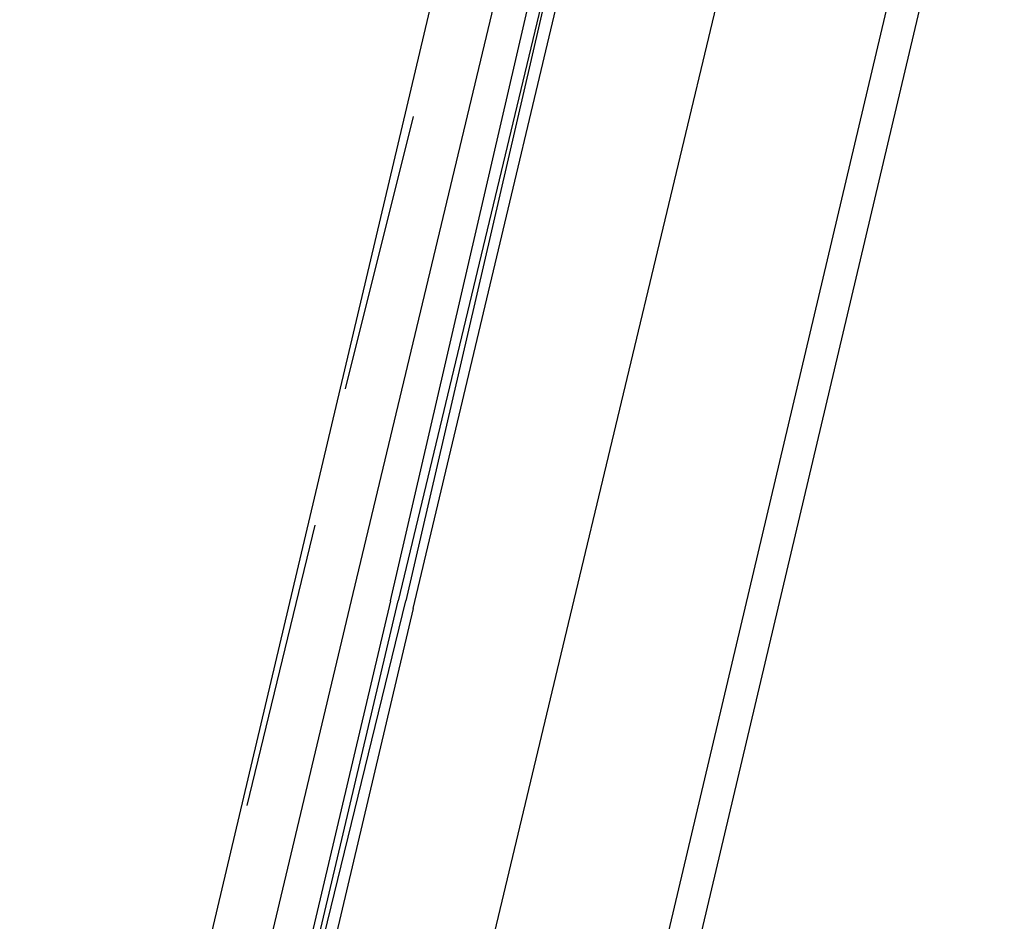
# Model space of a CAD drawing. Header units: feet. Extents: x -79 to 198, y -22 to 181.
# Tile 269 of 277: x 135.96 to 137.69, y 114.12 to 115.71. Entities that reach past the tile are written whole.
import ezdxf

# ---------------------------------------------------------------- set-up
doc = ezdxf.new("R2010")
doc.units = ezdxf.units.FT
doc.layers.add('A-LINEA', color=7, linetype='CONTINUOUS')

msp = doc.modelspace()

# ---------------------------------------------------------------- linework, layer by layer
at = {"layer": 'A-LINEA'}
for p, q in [((139.5467, 124.2044), (135.96, 109.0178)), ((136.0267, 112.9511), (137.6533, 119.8311)), ((136.7867, 112.7644), (138.4133, 119.6444)), ((136.6533, 115.5378), (136.5333, 115.0578)), ((136.48, 114.8178), (136.36, 114.3244)), ((136.5467, 114.6978), (136.16, 113.0711))]:
    msp.add_line(p, q, dxfattribs=at)
for points in [[(136.6133, 114.6844), (136.9867, 116.2978), (137, 116.3111), (137.0133, 116.2978), (136.6267, 114.6844)], [(136.6533, 114.6711), (137.04, 116.2978), (137.0267, 116.2978), (137.0133, 116.2978), (136.64, 114.6844)], [(136.9467, 116.2578), (136.9467, 116.2444), (136.92, 116.2578), (136.5467, 114.6978)], [(136.4933, 112.8311), (136.92, 114.6178), (137.2933, 116.1778)], [(136.6133, 114.6844), (136.2133, 112.9911), (136.2267, 112.9911), (136.6267, 114.6844)], [(136.6533, 114.6711), (136.2533, 112.9778), (136.24, 112.9778), (136.2267, 112.9911), (136.64, 114.6844)]]:
    msp.add_lwpolyline(points, dxfattribs=at)

doc.saveas('drawing.dxf')
